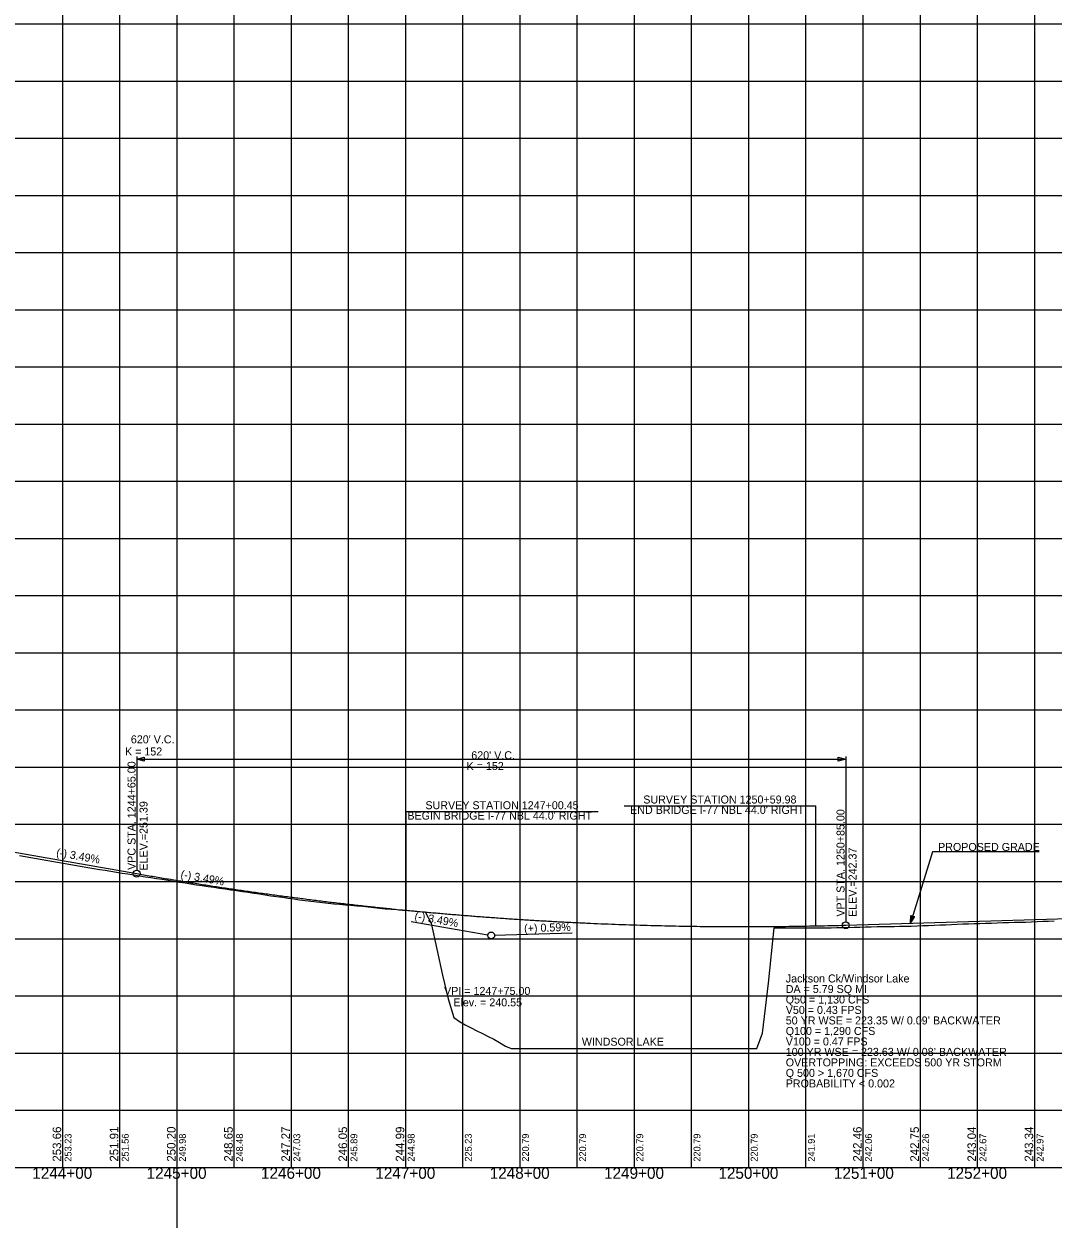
# Model space of a CAD drawing. Extents: x -90830 to 2015517, y -20856 to 836331.
# Drawn here: x 13290 to 14190, y -19432 to -18387 of the extents above; entities that cross this region are included whole.
import ezdxf

# ---------------------------------------------------------------- set-up
doc = ezdxf.new("R2010")
doc.units = 0
for name, color, linetype in [('Level 1', 7, 'Continuous'), ('RD_DDB_GradeTX', 7, 'Continuous'), ('RD_DDB_Profile_Elev', 7, 'Continuous'), ('RD_DDB_Profile_EX', 7, 'Continuous'), ('RD_DDB_Profile_Lbl', 7, 'Continuous'), ('RD_DDB_Profile_PR', 7, 'Continuous'), ('RD_DDB_StaTX', 7, 'Continuous'), ('RD_DDB_StripGrade', 7, 'Continuous'), ('RD_DDB_VCLbl', 7, 'Continuous'), ('RD_GPK_Profile_Cell', 7, 'Continuous'), ('RD_PD_Final_TX', 7, 'Continuous'), ('RD_TX_Drainage', 7, 'Continuous')]:
    doc.layers.add(name, color=color, linetype=linetype)

msp = doc.modelspace()

# ---------------------------------------------------------------- linework, layer by layer
at = {"layer": 'Level 1'}
for p, q in [((13423.5, -12693.4), (13423.5, -20856.1)), ((13323.5, -17886.5), (13323.5, -18386.5)), ((13373.5, -17886.5), (13373.5, -18386.5)), ((13423.5, -17886.5), (13423.5, -18386.5)), ((13473.5, -17886.5), (13473.5, -18386.5)), ((13523.5, -17886.5), (13523.5, -18386.5)), ((13573.5, -17886.5), (13573.5, -18386.5)), ((13623.5, -17886.5), (13623.5, -18386.5)), ((13673.5, -17886.5), (13673.5, -18386.5)), ((13723.5, -17886.5), (13723.5, -18386.5)), ((13773.5, -17886.5), (13773.5, -18386.5)), ((13823.5, -17886.5), (13823.5, -18386.5)), ((13873.5, -17886.5), (13873.5, -18386.5)), ((13923.5, -17886.5), (13923.5, -18386.5)), ((13973.5, -17886.5), (13973.5, -18386.5)), ((14023.5, -17886.5), (14023.5, -18386.5)), ((14073.5, -17886.5), (14073.5, -18386.5)), ((14123.5, -17886.5), (14123.5, -18386.5)), ((14173.5, -17886.5), (14173.5, -18386.5)), ((12773.5, -18386.5), (14373.5, -18386.5)), ((12773.5, -18386.5), (14373.5, -18386.5)), ((13323.5, -18386.5), (13323.5, -18886.5)), ((13373.5, -18386.5), (13373.5, -18886.5)), ((13423.5, -18386.5), (13423.5, -18886.5)), ((13473.5, -18386.5), (13473.5, -18886.5)), ((13523.5, -18386.5), (13523.5, -18886.5)), ((13573.5, -18386.5), (13573.5, -18886.5)), ((13623.5, -18386.5), (13623.5, -18886.5)), ((13673.5, -18386.5), (13673.5, -18886.5)), ((13723.5, -18386.5), (13723.5, -18886.5)), ((13773.5, -18386.5), (13773.5, -18886.5)), ((13823.5, -18386.5), (13823.5, -18886.5)), ((13873.5, -18386.5), (13873.5, -18886.5)), ((13923.5, -18386.5), (13923.5, -18886.5)), ((13973.5, -18386.5), (13973.5, -18886.5)), ((14023.5, -18386.5), (14023.5, -18886.5)), ((14073.5, -18386.5), (14073.5, -18886.5)), ((14123.5, -18386.5), (14123.5, -18886.5)), ((14173.5, -18386.5), (14173.5, -18886.5)), ((12773.5, -18436.5), (14373.5, -18436.5)), ((12773.5, -18486.5), (14373.5, -18486.5)), ((12773.5, -18536.5), (14373.5, -18536.5)), ((12773.5, -18586.5), (14373.5, -18586.5)), ((12773.5, -18636.5), (14373.5, -18636.5)), ((12773.5, -18686.5), (14373.5, -18686.5)), ((12773.5, -18736.5), (14373.5, -18736.5)), ((12773.5, -18786.5), (14373.5, -18786.5)), ((12773.5, -18836.5), (14373.5, -18836.5)), ((12773.5, -18886.5), (14373.5, -18886.5)), ((12773.5, -18886.5), (14373.5, -18886.5)), ((13323.5, -18886.5), (13323.5, -19386.5)), ((13373.5, -18886.5), (13373.5, -19386.5)), ((13423.5, -18886.5), (13423.5, -19386.5)), ((13473.5, -18886.5), (13473.5, -19386.5)), ((13523.5, -18886.5), (13523.5, -19386.5)), ((13573.5, -18886.5), (13573.5, -19386.5)), ((13623.5, -18886.5), (13623.5, -19386.5)), ((13673.5, -18886.5), (13673.5, -19386.5)), ((13723.5, -18886.5), (13723.5, -19386.5)), ((13773.5, -18886.5), (13773.5, -19386.5)), ((13823.5, -18886.5), (13823.5, -19386.5)), ((13873.5, -18886.5), (13873.5, -19386.5)), ((13923.5, -18886.5), (13923.5, -19386.5)), ((13973.5, -18886.5), (13973.5, -19386.5)), ((14023.5, -18886.5), (14023.5, -19386.5)), ((14073.5, -18886.5), (14073.5, -19386.5)), ((14123.5, -18886.5), (14123.5, -19386.5)), ((14173.5, -18886.5), (14173.5, -19386.5)), ((12773.5, -18936.5), (14373.5, -18936.5)), ((12773.5, -18986.5), (14373.5, -18986.5)), ((12773.5, -19036.5), (14373.5, -19036.5)), ((12773.5, -19086.5), (14373.5, -19086.5)), ((12773.5, -19136.5), (14373.5, -19136.5)), ((12773.5, -19186.5), (14373.5, -19186.5)), ((12773.5, -19236.5), (14373.5, -19236.5)), ((12773.5, -19286.5), (14373.5, -19286.5)), ((12773.5, -19336.5), (14373.5, -19336.5)), ((12773.5, -19386.5), (14373.5, -19386.5))]:
    msp.add_line(p, q, dxfattribs=at)
at = {"layer": 'RD_DDB_GradeTX'}
for p, q in [((13628.5, -19171.5), (13695.5, -19183.2)), ((13769.4, -19181.7), (13701.5, -19183.7))]:
    msp.add_line(p, q, dxfattribs=at)
msp.add_circle((13698.5, -19183.7), 3, dxfattribs=at)
at = {"layer": 'RD_DDB_Profile_EX'}
for points in [[(13285.9, -19113.7), (13290.9, -19114.6), (13295.9, -19115.5), (13300.9, -19116.4), (13305.9, -19117.3), (13310.9, -19118.2), (13315.9, -19119), (13320.9, -19119.9), (13325.9, -19120.8), (13330.9, -19121.6), (13335.9, -19122.5), (13340.9, -19123.4), (13345.9, -19124.3), (13350.9, -19125.1), (13355.9, -19125.9), (13360.9, -19126.7), (13365.9, -19127.5), (13370.9, -19128.3), (13375.9, -19129.1), (13380.9, -19129.9), (13385.9, -19130.7), (13390.9, -19131.5), (13395.9, -19132.3), (13400.9, -19133), (13405.9, -19133.8), (13410.9, -19134.6), (13415.9, -19135.4), (13420.9, -19136.2), (13425.9, -19137), (13430.9, -19137.8), (13435.9, -19138.6), (13440.9, -19139.4), (13445.9, -19140.1), (13450.9, -19140.9), (13455.9, -19141.6), (13460.9, -19142.3), (13465.9, -19143), (13470.9, -19143.7), (13475.9, -19144.5), (13480.9, -19145.2), (13485.9, -19145.9), (13490.9, -19146.7), (13495.9, -19147.4), (13500.9, -19148.1), (13505.9, -19148.9), (13510.9, -19149.6), (13515.9, -19150.3), (13520.9, -19151), (13525.9, -19151.7), (13530.9, -19152.4), (13535.9, -19153), (13540.9, -19153.7), (13545.9, -19154.3)], [(13545.9, -19154.3), (13550.9, -19154.8), (13555.9, -19155.4), (13560.9, -19155.9), (13565.9, -19156.4), (13570.9, -19156.8), (13575.9, -19157.3), (13580.9, -19157.7), (13585.9, -19158.2), (13590.9, -19158.7), (13595.9, -19159.3), (13600.9, -19159.8), (13605.9, -19160.3), (13610.9, -19160.6), (13615.9, -19161), (13620.9, -19161.4), (13625.9, -19161.8), (13630.9, -19162.2), (13635.9, -19162.7), (13640.9, -19163.1), (13645.9, -19172.8), (13650.9, -19195.6), (13655.9, -19218.4), (13660.9, -19239.2), (13665.9, -19255.4), (13670.9, -19259), (13675.9, -19261.8), (13680.9, -19264.6), (13685.9, -19267.1), (13690.9, -19269.5), (13695.9, -19272), (13700.9, -19274.4), (13705.9, -19277.4), (13710.9, -19280.5), (13715.9, -19282.6), (13720.9, -19282.6), (13725.9, -19282.6), (13730.9, -19282.6), (13735.9, -19282.6), (13740.9, -19282.6), (13745.9, -19282.6), (13750.9, -19282.6), (13755.9, -19282.6), (13760.9, -19282.6), (13765.9, -19282.6), (13770.9, -19282.6), (13775.9, -19282.6), (13780.9, -19282.6), (13785.9, -19282.6), (13790.9, -19282.6), (13795.9, -19282.6), (13800.9, -19282.6), (13805.9, -19282.6), (13810.9, -19282.6), (13815.9, -19282.6), (13820.9, -19282.6), (13825.9, -19282.6), (13830.9, -19282.6), (13835.9, -19282.6), (13840.9, -19282.6), (13845.9, -19282.6), (13850.9, -19282.6), (13855.9, -19282.6), (13860.9, -19282.6), (13865.9, -19282.6), (13870.9, -19282.6), (13875.9, -19282.6), (13880.9, -19282.6), (13885.9, -19282.6), (13890.9, -19282.6), (13895.9, -19282.6), (13900.9, -19282.6), (13905.9, -19282.6), (13910.9, -19282.6), (13915.9, -19282.6), (13920.9, -19282.6), (13925.9, -19282.6), (13930.9, -19282.6), (13935.9, -19269.1), (13940.9, -19225.4), (13945.9, -19177), (13950.9, -19177), (13955.9, -19177), (13960.9, -19177), (13965.9, -19177), (13970.9, -19177), (13975.9, -19177), (13980.9, -19177), (13985.9, -19177), (13990.9, -19176.9), (13995.9, -19176.9), (14000.9, -19176.8), (14005.9, -19176.7), (14010.9, -19176.6), (14015.9, -19176.5), (14020.9, -19176.3), (14025.9, -19176.1), (14030.9, -19176.1), (14035.9, -19176), (14040.9, -19175.9), (14045.9, -19175.8)], [(14045.9, -19175.8), (14050.9, -19175.8), (14055.9, -19175.7), (14060.9, -19175.6), (14065.9, -19175.5), (14070.9, -19175.3), (14075.9, -19175.1), (14080.9, -19174.9), (14085.9, -19174.7), (14090.9, -19174.5), (14095.9, -19174.3), (14100.9, -19174), (14105.9, -19173.8), (14110.9, -19173.6), (14115.9, -19173.4), (14120.9, -19173.2), (14125.9, -19173.1), (14130.9, -19172.9), (14135.9, -19172.8), (14140.9, -19172.6), (14145.9, -19172.5), (14150.9, -19172.4), (14155.9, -19172.2), (14160.9, -19172.1), (14165.9, -19172), (14170.9, -19171.8), (14175.9, -19171.5), (14180.9, -19171.3), (14185.9, -19171.1), (14190.9, -19170.8)]]:
    msp.add_lwpolyline(points, dxfattribs=at)
at = {"layer": 'RD_DDB_Profile_Lbl'}
for p, q in [((13624.2, -19161.6), (13624.2, -19075.2)), ((13624.2, -19075.2), (13792, -19075.2)), ((13814.7, -19070.2), (13982.5, -19070.2)), ((13982.5, -19175.3), (13982.5, -19070.2))]:
    msp.add_line(p, q, dxfattribs=at)
at = {"layer": 'RD_DDB_Profile_PR'}
for p, q in [((12763.6, -19020.4), (13388.5, -19129.6)), ((14008.5, -19174.7), (14518.5, -19159.7))]:
    msp.add_line(p, q, dxfattribs=at)
for points in [[(13388.5, -19129.6), (13400.9, -19131.7), (13413.3, -19133.8), (13425.7, -19135.8), (13438.1, -19137.8), (13450.5, -19139.8), (13462.9, -19141.7), (13475.3, -19143.5), (13487.7, -19145.3), (13500.1, -19147), (13512.5, -19148.7), (13524.9, -19150.3), (13537.3, -19151.9), (13549.7, -19153.5), (13562.1, -19155), (13574.5, -19156.4), (13586.9, -19157.8), (13599.3, -19159.1), (13611.7, -19160.4), (13624.1, -19161.6), (13624.2, -19161.6)], [(13624.2, -19161.6), (13636.5, -19162.8), (13648.9, -19163.9), (13661.3, -19165), (13673.7, -19166), (13686.1, -19167), (13698.5, -19167.9), (13710.9, -19168.8), (13723.3, -19169.6), (13735.7, -19170.4), (13748.1, -19171.1), (13760.5, -19171.8), (13772.9, -19172.4), (13785.3, -19173), (13797.7, -19173.5), (13810.1, -19174), (13822.5, -19174.4), (13834.9, -19174.8), (13847.3, -19175.1), (13859.7, -19175.4), (13872.1, -19175.6), (13884.5, -19175.8), (13896.9, -19175.9), (13909.3, -19175.9), (13921.7, -19176), (13934.1, -19175.9), (13946.5, -19175.8), (13958.9, -19175.7), (13971.3, -19175.5), (13982.5, -19175.3)], [(13982.5, -19175.3), (13983.7, -19175.3), (13996.1, -19175), (14008.5, -19174.7)]]:
    msp.add_spline(points, degree=3, dxfattribs=at)
at = {"layer": 'RD_DDB_VCLbl'}
for p, q in [((13388.5, -19027.1), (13388.5, -19126.6)), ((13388.5, -19029.6), (14008.5, -19029.6)), ((14008.5, -19027.1), (14008.5, -19171.7))]:
    msp.add_line(p, q, dxfattribs=at)
for centre in [(13388.5, -19129.6), (14008.5, -19174.7)]:
    msp.add_circle(centre, 3, dxfattribs=at)
at = {"layer": 'RD_GPK_Profile_Cell'}
msp.add_line((4823.5, -19386.5), (75223.5, -19386.5), dxfattribs=at)
at = {"layer": 'RD_PD_Final_TX'}
for p, q in [((14065.3, -19173), (14065.6, -19166.3)), ((14067.2, -19166.8), (14065.3, -19173)), ((14065.3, -19173), (14068.7, -19167.3)), ((14065.6, -19166.3), (14068.7, -19167.3))]:
    msp.add_line(p, q, dxfattribs=at)
for points in [[(14177.7, -19110.6), (14084.3, -19110.6), (14065.3, -19173)], [(14067.1, -19166.9), (14065.3, -19172.6), (14067.1, -19166.8), (14065.4, -19172.3), (14067, -19166.8), (14065.4, -19172.1), (14066.9, -19166.8), (14065.4, -19171.9), (14066.8, -19166.8), (14065.4, -19171.5), (14066.8, -19166.7), (14065.4, -19171.2), (14066.7, -19166.7), (14065.4, -19170.9), (14066.6, -19166.7), (14065.5, -19170.5), (14066.5, -19166.7), (14065.5, -19170.3), (14066.5, -19166.6), (14065.5, -19170), (14066.4, -19166.6), (14065.5, -19169.6), (14066.3, -19166.6), (14065.5, -19169.2), (14066.2, -19166.6), (14065.5, -19168.9), (14066.2, -19166.5), (14065.5, -19168.5), (14066.1, -19166.5), (14065.6, -19168.1), (14066, -19166.5), (14065.6, -19167.8), (14065.9, -19166.5), (14065.6, -19167.5), (14065.9, -19166.4), (14065.6, -19167.1), (14065.8, -19166.5), (14065.7, -19166.7), (14065.7, -19166.5)], [(14065.4, -19172.6), (14067.2, -19166.9), (14065.5, -19172.4), (14067.3, -19166.9), (14065.6, -19172.2), (14067.3, -19166.9), (14065.7, -19172.1), (14067.4, -19166.9), (14065.9, -19171.9), (14067.4, -19166.9), (14066, -19171.7), (14067.5, -19166.9), (14066.1, -19171.5), (14067.5, -19167), (14066.3, -19171.2), (14067.6, -19167), (14066.4, -19170.9), (14067.7, -19167), (14066.6, -19170.7), (14067.8, -19167), (14066.7, -19170.5), (14067.8, -19167), (14066.9, -19170.2), (14067.9, -19167.1), (14067.1, -19169.8), (14067.9, -19167.1), (14067.2, -19169.6), (14068, -19167.1), (14067.4, -19169.3), (14068, -19167.1), (14067.6, -19169), (14068.1, -19167.2), (14067.7, -19168.8), (14068.2, -19167.2), (14067.9, -19168.6), (14068.2, -19167.2), (14068, -19168.2), (14068.3, -19167.2), (14068.2, -19168), (14068.4, -19167.2), (14068.3, -19167.9), (14068.5, -19167.3), (14068.6, -19167.3), (14068.5, -19167.3)]]:
    msp.add_lwpolyline(points, dxfattribs=at)
at = {"layer": 'RD_TX_Drainage'}
for points in [[(13395.1, -19031.2), (13388.5, -19029.6), (13395.1, -19027.9)], [(14001.9, -19027.9), (14008.5, -19029.6), (14001.9, -19031.2)]]:
    msp.add_lwpolyline(points, close=True, dxfattribs=at)

# ---------------------------------------------------------------- texts
at = {"layer": 'RD_DDB_GradeTX'}
for s, rotation, p in [('(-) 3.49%', 350.0883, (13317.8, -19114.3)), ('(-) 3.49%', 350.0883, (13426.5, -19133.4)), ('(-) 3.49%', 350.0883, (13631.1, -19169.9)), ('(+) 0.59%', 1.6784, (13727.4, -19180.9))]:
    msp.add_text(s, height=7, rotation=rotation, dxfattribs=at).set_placement(p)
at = {"layer": 'RD_DDB_Profile_Elev'}
for s, p in [('253.66', (13322.5, -19381.5)), ('251.91', (13372.5, -19381.5)), ('250.20', (13422.5, -19381.5)), ('248.65', (13472.5, -19381.5)), ('247.27', (13522.5, -19381.5)), ('246.05', (13572.5, -19381.5)), ('244.99', (13622.5, -19381.5)), ('242.46', (14022.5, -19381.5)), ('242.75', (14072.5, -19381.5)), ('243.04', (14122.5, -19381.5)), ('243.34', (14172.5, -19381.5))]:
    msp.add_text(s, height=7.5, rotation=90, dxfattribs=at).set_placement(p)
at = {"layer": 'RD_DDB_Profile_Lbl'}
for s, p in [('SURVEY STATION 1250+59.98', (13831.5, -19068.3)), ("BEGIN BRIDGE I-77 NBL 44.0' RIGHT", (13625.2, -19082.4)), ('SURVEY STATION 1247+00.45', (13641, -19073.3)), ("END BRIDGE I-77 NBL 44.0' RIGHT", (13820, -19077.4)), ('Jackson Ck/Windsor Lake', (13956.1, -19224.8)), ('VPI = 1247+75.00', (13657.3, -19235.7)), ('DA = 5.79 SQ MI', (13956.1, -19234)), ('Elev. = 240.55', (13665.4, -19245.7)), ('Q50 = 1,130 CFS', (13956.1, -19243.2)), ('V50 = 0.43 FPS', (13956.1, -19252.3)), ('50 YR WSE = 223.35 W/ 0.09’ BACKWATER', (13956.1, -19261.5)), ('Q100 = 1,290 CFS', (13956.1, -19270.7)), ('WINDSOR LAKE', (13777.8, -19280.1)), ('V100 = 0.47 FPS', (13956.1, -19279.9)), ('100 YR WSE = 223.63 W/ 0.08’ BACKWATER', (13956.1, -19289)), ('OVERTOPPING: EXCEEDS 500 YR STORM', (13956.1, -19298.2)), ('Q 500 > 1,670 CFS', (13956.1, -19307.4)), ('PROBABILITY < 0.002', (13956.1, -19316.6))]:
    msp.add_text(s, height=7, dxfattribs=at).set_placement(p)
at = {"layer": 'RD_DDB_StaTX'}
for s, p in [('1244+00', (13297.2, -19396.5)), ('1245+00', (13397.2, -19396.5)), ('1246+00', (13497.2, -19396.5)), ('1247+00', (13597.2, -19396.5)), ('1248+00', (13697.2, -19396.5)), ('1249+00', (13797.2, -19396.5)), ('1250+00', (13897.2, -19396.5)), ('1251+00', (13998.2, -19396.5)), ('1252+00', (14097.2, -19396.5))]:
    msp.add_text(s, height=10, dxfattribs=at).set_placement(p)
at = {"layer": 'RD_DDB_StripGrade'}
for s, height, p in [('VPC STA. 1244+65.00 ', 7, (13387.5, -19126.4)), ('ELEV.=251.39', 7, (13398, -19126.9)), ('VPT STA. 1250+85.00 ', 7, (14007.5, -19167.2)), ('ELEV.=242.37', 7, (14018, -19167.5)), ('253.23', 6, (13331.5, -19381.5)), ('251.56', 6, (13381.5, -19381.5)), ('249.98', 6, (13431.5, -19381.5)), ('248.48', 6, (13481.5, -19381.5)), ('247.03', 6, (13531.5, -19381.5)), ('245.89', 6, (13581.5, -19381.5)), ('244.98', 6, (13631.5, -19381.5)), ('225.23', 6, (13681.5, -19381.5)), ('220.79', 6, (13731.5, -19381.5)), ('220.79', 6, (13781.5, -19381.5)), ('220.79', 6, (13831.5, -19381.5)), ('220.79', 6, (13881.5, -19381.5)), ('220.79', 6, (13931.5, -19381.5)), ('241.91', 6, (13981.5, -19381.5)), ('242.06', 6, (14031.5, -19381.5)), ('242.26', 6, (14081.5, -19381.5)), ('242.67', 6, (14131.5, -19381.5)), ('242.97', 6, (14181.5, -19381.5))]:
    msp.add_text(s, height=height, rotation=90, dxfattribs=at).set_placement(p)
at = {"layer": 'RD_DDB_VCLbl'}
for s, p in [("620' V.C.", (13383.4, -19015.7)), ('K = 152', (13378.3, -19026.3)), ("620' V.C.", (13681.1, -19029.6)), ('K = 152', (13677, -19039))]:
    msp.add_text(s, height=7, dxfattribs=at).set_placement(p)
at = {"layer": 'RD_PD_Final_TX'}
msp.add_text('PROPOSED GRADE', height=7, dxfattribs=at).set_placement((14089.3, -19109.8))

doc.saveas('drawing.dxf')
